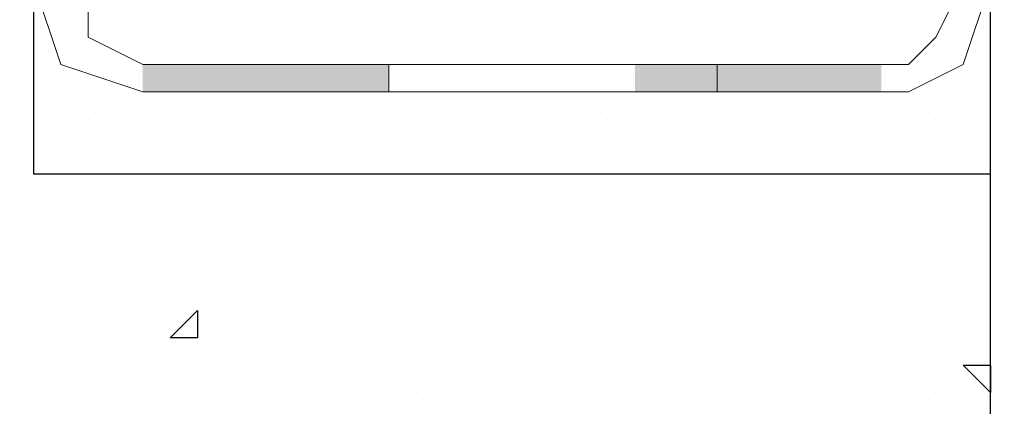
# Model space of a CAD drawing. Header units: metres. Extents: x 5.7 to 89.8, y 4 to 63.5.
# Tile 410 of 475: x 65.808 to 66.155, y 49.506 to 49.642. Entities that reach past the tile are written whole.
import ezdxf

# ---------------------------------------------------------------- set-up
doc = ezdxf.new("R2010")
doc.units = ezdxf.units.M
doc.header["$MEASUREMENT"] = 0
for name, color, linetype in [('PDF17_hatch', 7, 'Continuous'), ('PDF17_hatch-borshi', 7, 'Continuous'), ('PDF17_Isogam', 7, 'Continuous'), ('PDF17_kaff', 7, 'Continuous'), ('PDF17_wall', 7, 'Continuous')]:
    doc.layers.add(name, color=color, linetype=linetype)

msp = doc.modelspace()

# ---------------------------------------------------------------- linework, layer by layer
at = {"layer": 'PDF17_hatch', "lineweight": 25}
for points in [[(66.00582, 49.58784), (66.00582, 49.58784)], [(65.94804, 49.57821), (65.94804, 49.57821)], [(66.10214, 49.57821), (66.10214, 49.57821)], [(65.85172, 49.56858), (65.85172, 49.56858)], [(65.89025, 49.56858), (65.89025, 49.56858)], [(66.05398, 49.56858), (66.05398, 49.56858)], [(65.93841, 49.55894), (65.93841, 49.55894)], [(65.86136, 49.54931), (65.86136, 49.54931)], [(65.86136, 49.54931), (65.86136, 49.54931)], [(65.95767, 49.54931), (65.95767, 49.54931)], [(66.06361, 49.54931), (66.06361, 49.54931)], [(65.8132, 49.53968), (65.8132, 49.53968)], [(66.14066, 49.53968), (66.14066, 49.53968)], [(66.04435, 49.53005), (66.04435, 49.53005)], [(65.94804, 49.51079), (65.94804, 49.51079)], [(66.13103, 49.51079), (66.13103, 49.51079)]]:
    msp.add_lwpolyline(points, dxfattribs=at)
for points in [[(65.87099, 49.53968), (65.87099, 49.53005), (65.86136, 49.53005)], [(66.15029, 49.52042), (66.15029, 49.51079), (66.14066, 49.52042)]]:
    msp.add_lwpolyline(points, close=True, dxfattribs=at)
at = {"layer": 'PDF17_hatch-borshi', "lineweight": 18}
for points in [[(65.82283, 49.63599), (65.82283, 49.63599)], [(65.83246, 49.63599), (65.83246, 49.63599)], [(65.83246, 49.63599), (65.83246, 49.63599)], [(65.84209, 49.63599), (65.84209, 49.63599)], [(65.84209, 49.63599), (65.84209, 49.63599)], [(65.84209, 49.63599), (65.84209, 49.63599)], [(65.85172, 49.63599), (65.85172, 49.63599)], [(65.85172, 49.63599), (65.85172, 49.63599)], [(65.85172, 49.63599), (65.85172, 49.63599)], [(65.85172, 49.63599), (65.85172, 49.63599)], [(65.85172, 49.63599), (65.85172, 49.63599)], [(65.86136, 49.63599), (65.86136, 49.63599)], [(65.86136, 49.63599), (65.86136, 49.63599)], [(65.86136, 49.63599), (65.86136, 49.63599)], [(65.86136, 49.63599), (65.86136, 49.63599)], [(65.87099, 49.63599), (65.87099, 49.63599)], [(65.87099, 49.63599), (65.87099, 49.63599)], [(65.88062, 49.63599), (65.88062, 49.63599)], [(65.88062, 49.63599), (65.88062, 49.63599)], [(65.88062, 49.63599), (65.88062, 49.63599)], [(65.89025, 49.63599), (65.89025, 49.63599)], [(65.89025, 49.63599), (65.89025, 49.63599)], [(65.89988, 49.63599), (65.89988, 49.63599)], [(65.89988, 49.63599), (65.89988, 49.63599)], [(65.89988, 49.63599), (65.89988, 49.63599)], [(65.89988, 49.63599), (65.89988, 49.63599)], [(65.90951, 49.63599), (65.90951, 49.63599)], [(65.90951, 49.63599), (65.90951, 49.63599)], [(65.90951, 49.63599), (65.90951, 49.63599)], [(65.90951, 49.63599), (65.90951, 49.63599)], [(65.91914, 49.63599), (65.91914, 49.63599)], [(65.91914, 49.63599), (65.91914, 49.63599)], [(65.91914, 49.63599), (65.91914, 49.63599)], [(65.91914, 49.63599), (65.91914, 49.63599)], [(65.92877, 49.63599), (65.92877, 49.63599)], [(65.92877, 49.63599), (65.92877, 49.63599)], [(65.92877, 49.63599), (65.92877, 49.63599)], [(65.93841, 49.63599), (65.93841, 49.63599)], [(65.93841, 49.63599), (65.93841, 49.63599)], [(65.93841, 49.63599), (65.93841, 49.63599)], [(65.94804, 49.63599), (65.94804, 49.63599)], [(65.94804, 49.63599), (65.94804, 49.63599)], [(65.94804, 49.63599), (65.94804, 49.63599)], [(65.95767, 49.63599), (65.95767, 49.63599)], [(65.95767, 49.63599), (65.95767, 49.63599)], [(65.95767, 49.63599), (65.95767, 49.63599)], [(65.9673, 49.63599), (65.9673, 49.63599)], [(65.9673, 49.63599), (65.9673, 49.63599)], [(65.9673, 49.63599), (65.9673, 49.63599)], [(65.9673, 49.63599), (65.9673, 49.63599)], [(65.97693, 49.63599), (65.97693, 49.63599)], [(65.97693, 49.63599), (65.97693, 49.63599)], [(65.97693, 49.63599), (65.97693, 49.63599)], [(65.98656, 49.63599), (65.98656, 49.63599)], [(65.98656, 49.63599), (65.98656, 49.63599)], [(65.98656, 49.63599), (65.98656, 49.63599)], [(65.99619, 49.63599), (65.99619, 49.63599)], [(65.99619, 49.63599), (65.99619, 49.63599)], [(65.99619, 49.63599), (65.99619, 49.63599)], [(66.00582, 49.63599), (66.00582, 49.63599)], [(66.00582, 49.63599), (66.00582, 49.63599)], [(66.00582, 49.63599), (66.00582, 49.63599)], [(66.01546, 49.63599), (66.01546, 49.63599)], [(66.01546, 49.63599), (66.01546, 49.63599)], [(66.02509, 49.63599), (66.02509, 49.63599)], [(66.02509, 49.63599), (66.02509, 49.63599)], [(66.02509, 49.63599), (66.02509, 49.63599)], [(66.02509, 49.63599), (66.02509, 49.63599)], [(66.03472, 49.63599), (66.03472, 49.63599)], [(66.03472, 49.63599), (66.03472, 49.63599)], [(66.03472, 49.63599), (66.03472, 49.63599)], [(66.04435, 49.63599), (66.04435, 49.63599)], [(66.04435, 49.63599), (66.04435, 49.63599)], [(66.04435, 49.63599), (66.04435, 49.63599)], [(66.05398, 49.63599), (66.05398, 49.63599)], [(66.05398, 49.63599), (66.05398, 49.63599)], [(66.05398, 49.63599), (66.05398, 49.63599)], [(66.06361, 49.63599), (66.06361, 49.63599)], [(66.06361, 49.63599), (66.06361, 49.63599)], [(66.06361, 49.63599), (66.06361, 49.63599)], [(66.06361, 49.63599), (66.06361, 49.63599)], [(66.07324, 49.63599), (66.07324, 49.63599)], [(66.07324, 49.63599), (66.07324, 49.63599)], [(66.07324, 49.63599), (66.07324, 49.63599)], [(66.08287, 49.63599), (66.08287, 49.63599)], [(66.08287, 49.63599), (66.08287, 49.63599)], [(66.08287, 49.63599), (66.08287, 49.63599)], [(66.0925, 49.63599), (66.0925, 49.63599)], [(66.0925, 49.63599), (66.0925, 49.63599)], [(66.0925, 49.63599), (66.0925, 49.63599)], [(66.10214, 49.63599), (66.10214, 49.63599)], [(66.10214, 49.63599), (66.10214, 49.63599)], [(66.11177, 49.63599), (66.11177, 49.63599)], [(66.11177, 49.63599), (66.11177, 49.63599)], [(66.11177, 49.63599), (66.11177, 49.63599)], [(66.11177, 49.63599), (66.11177, 49.63599)], [(66.11177, 49.63599), (66.11177, 49.63599)], [(66.1214, 49.63599), (66.1214, 49.63599)], [(66.1214, 49.63599), (66.1214, 49.63599)], [(66.13103, 49.63599), (66.13103, 49.63599)], [(66.13103, 49.63599), (66.13103, 49.63599)], [(66.13103, 49.63599), (66.13103, 49.63599)], [(66.15029, 49.63599), (66.15029, 49.63599)], [(66.15029, 49.63599), (66.15029, 49.63599)], [(65.82283, 49.62636), (65.82283, 49.62636)], [(65.82283, 49.62636), (65.82283, 49.62636)], [(65.82283, 49.62636), (65.82283, 49.62636)], [(65.88062, 49.62636), (65.88062, 49.62636)], [(65.89025, 49.62636), (65.89025, 49.62636)], [(65.89988, 49.62636), (65.89988, 49.62636)], [(65.92877, 49.62636), (65.92877, 49.62636)], [(65.97693, 49.62636), (65.97693, 49.62636)], [(65.98656, 49.62636), (65.98656, 49.62636)], [(65.99619, 49.62636), (65.99619, 49.62636)], [(66.00582, 49.62636), (66.00582, 49.62636)], [(66.01546, 49.62636), (66.01546, 49.62636)], [(66.03472, 49.62636), (66.03472, 49.62636)], [(66.04435, 49.62636), (66.04435, 49.62636)], [(66.0925, 49.62636), (66.0925, 49.62636)], [(66.10214, 49.62636), (66.10214, 49.62636)], [(66.11177, 49.62636), (66.11177, 49.62636)], [(66.14066, 49.62636), (66.14066, 49.62636)], [(66.15029, 49.62636), (66.15029, 49.62636)], [(65.82283, 49.61673), (65.82283, 49.61673)], [(65.82283, 49.61673), (65.82283, 49.61673)], [(65.82283, 49.61673), (65.82283, 49.61673)], [(65.83246, 49.61673), (65.83246, 49.61673)], [(65.83246, 49.61673), (65.83246, 49.61673)], [(65.84209, 49.61673), (65.84209, 49.61673)], [(65.85172, 49.61673), (65.85172, 49.61673)], [(65.85172, 49.61673), (65.85172, 49.61673)], [(65.86136, 49.61673), (65.86136, 49.61673)], [(65.86136, 49.61673), (65.86136, 49.61673)], [(65.87099, 49.61673), (65.87099, 49.61673)], [(65.87099, 49.61673), (65.87099, 49.61673)], [(65.88062, 49.61673), (65.88062, 49.61673)], [(65.88062, 49.61673), (65.88062, 49.61673)], [(65.89025, 49.61673), (65.89025, 49.61673)], [(65.89988, 49.61673), (65.89988, 49.61673)], [(65.89988, 49.61673), (65.89988, 49.61673)], [(65.89988, 49.61673), (65.89988, 49.61673)], [(65.89988, 49.61673), (65.89988, 49.61673)], [(65.91914, 49.61673), (65.91914, 49.61673)], [(65.92877, 49.61673), (65.92877, 49.61673)], [(65.92877, 49.61673), (65.92877, 49.61673)], [(65.94804, 49.61673), (65.94804, 49.61673)], [(65.94804, 49.61673), (65.94804, 49.61673)], [(65.95767, 49.61673), (65.95767, 49.61673)], [(65.95767, 49.61673), (65.95767, 49.61673)], [(65.9673, 49.61673), (65.9673, 49.61673)], [(65.97693, 49.61673), (65.97693, 49.61673)], [(65.98656, 49.61673), (65.98656, 49.61673)], [(65.98656, 49.61673), (65.98656, 49.61673)], [(65.99619, 49.61673), (65.99619, 49.61673)], [(66.00582, 49.61673), (66.00582, 49.61673)], [(66.01546, 49.61673), (66.01546, 49.61673)], [(66.02509, 49.61673), (66.02509, 49.61673)], [(66.02509, 49.61673), (66.02509, 49.61673)], [(66.03472, 49.61673), (66.03472, 49.61673)], [(66.03472, 49.61673), (66.03472, 49.61673)], [(66.04435, 49.61673), (66.04435, 49.61673)], [(66.05398, 49.61673), (66.05398, 49.61673)], [(66.05398, 49.61673), (66.05398, 49.61673)], [(66.05398, 49.61673), (66.05398, 49.61673)], [(66.06361, 49.61673), (66.06361, 49.61673)], [(66.06361, 49.61673), (66.06361, 49.61673)], [(66.06361, 49.61673), (66.06361, 49.61673)], [(66.07324, 49.61673), (66.07324, 49.61673)], [(66.08287, 49.61673), (66.08287, 49.61673)], [(66.08287, 49.61673), (66.08287, 49.61673)], [(66.0925, 49.61673), (66.0925, 49.61673)], [(66.0925, 49.61673), (66.0925, 49.61673)], [(66.10214, 49.61673), (66.10214, 49.61673)], [(66.10214, 49.61673), (66.10214, 49.61673)], [(66.11177, 49.61673), (66.11177, 49.61673)], [(66.1214, 49.61673), (66.1214, 49.61673)], [(66.13103, 49.61673), (66.13103, 49.61673)], [(66.14066, 49.61673), (66.14066, 49.61673)], [(66.15029, 49.61673), (66.15029, 49.61673)], [(65.82283, 49.6071), (65.82283, 49.6071)], [(65.82283, 49.6071), (65.82283, 49.6071)], [(65.83246, 49.6071), (65.83246, 49.6071)], [(65.83246, 49.6071), (65.83246, 49.6071)], [(65.83246, 49.6071), (65.83246, 49.6071)], [(65.84209, 49.6071), (65.84209, 49.6071)], [(65.84209, 49.6071), (65.84209, 49.6071)], [(65.84209, 49.6071), (65.84209, 49.6071)], [(65.85172, 49.6071), (65.85172, 49.6071)], [(65.86136, 49.6071), (65.86136, 49.6071)], [(65.86136, 49.6071), (65.86136, 49.6071)], [(65.87099, 49.6071), (65.87099, 49.6071)], [(65.89025, 49.6071), (65.89025, 49.6071)], [(65.89025, 49.6071), (65.89025, 49.6071)], [(65.90951, 49.6071), (65.90951, 49.6071)], [(65.90951, 49.6071), (65.90951, 49.6071)], [(65.91914, 49.6071), (65.91914, 49.6071)], [(65.92877, 49.6071), (65.92877, 49.6071)], [(65.92877, 49.6071), (65.92877, 49.6071)], [(65.93841, 49.6071), (65.93841, 49.6071)], [(65.93841, 49.6071), (65.93841, 49.6071)], [(65.95767, 49.6071), (65.95767, 49.6071)], [(65.95767, 49.6071), (65.95767, 49.6071)], [(65.9673, 49.6071), (65.9673, 49.6071)], [(65.9673, 49.6071), (65.9673, 49.6071)], [(65.9673, 49.6071), (65.9673, 49.6071)], [(65.97693, 49.6071), (65.97693, 49.6071)], [(65.97693, 49.6071), (65.97693, 49.6071)], [(65.97693, 49.6071), (65.97693, 49.6071)], [(65.98656, 49.6071), (65.98656, 49.6071)], [(65.99619, 49.6071), (65.99619, 49.6071)], [(65.99619, 49.6071), (65.99619, 49.6071)], [(66.00582, 49.6071), (66.00582, 49.6071)], [(66.00582, 49.6071), (66.00582, 49.6071)], [(66.00582, 49.6071), (66.00582, 49.6071)], [(66.01546, 49.6071), (66.01546, 49.6071)], [(66.02509, 49.6071), (66.02509, 49.6071)], [(66.02509, 49.6071), (66.02509, 49.6071)], [(66.02509, 49.6071), (66.02509, 49.6071)], [(66.03472, 49.6071), (66.03472, 49.6071)], [(66.04435, 49.6071), (66.04435, 49.6071)], [(66.04435, 49.6071), (66.04435, 49.6071)], [(66.04435, 49.6071), (66.04435, 49.6071)], [(66.07324, 49.6071), (66.07324, 49.6071)], [(66.07324, 49.6071), (66.07324, 49.6071)], [(66.07324, 49.6071), (66.07324, 49.6071)], [(66.0925, 49.6071), (66.0925, 49.6071)], [(66.10214, 49.6071), (66.10214, 49.6071)], [(66.10214, 49.6071), (66.10214, 49.6071)], [(66.11177, 49.6071), (66.11177, 49.6071)], [(66.13103, 49.6071), (66.13103, 49.6071)], [(66.13103, 49.6071), (66.13103, 49.6071)], [(66.14066, 49.6071), (66.14066, 49.6071)], [(66.14066, 49.6071), (66.14066, 49.6071)], [(66.14066, 49.6071), (66.14066, 49.6071)], [(65.82283, 49.59747), (65.82283, 49.59747)], [(65.83246, 49.59747), (65.83246, 49.59747)], [(65.83246, 49.59747), (65.83246, 49.59747)], [(65.84209, 49.59747), (65.84209, 49.59747)], [(65.85172, 49.59747), (65.85172, 49.59747)], [(65.85172, 49.59747), (65.85172, 49.59747)], [(65.88062, 49.59747), (65.88062, 49.59747)], [(65.88062, 49.59747), (65.88062, 49.59747)], [(65.88062, 49.59747), (65.88062, 49.59747)], [(65.88062, 49.59747), (65.88062, 49.59747)], [(65.89025, 49.59747), (65.89025, 49.59747)], [(65.89988, 49.59747), (65.89988, 49.59747)], [(65.89988, 49.59747), (65.89988, 49.59747)], [(65.90951, 49.59747), (65.90951, 49.59747)], [(65.90951, 49.59747), (65.90951, 49.59747)], [(65.91914, 49.59747), (65.91914, 49.59747)], [(65.91914, 49.59747), (65.91914, 49.59747)], [(65.92877, 49.59747), (65.92877, 49.59747)], [(65.92877, 49.59747), (65.92877, 49.59747)], [(65.93841, 49.59747), (65.93841, 49.59747)], [(65.93841, 49.59747), (65.93841, 49.59747)], [(65.94804, 49.59747), (65.94804, 49.59747)], [(65.94804, 49.59747), (65.94804, 49.59747)], [(65.94804, 49.59747), (65.94804, 49.59747)], [(65.95767, 49.59747), (65.95767, 49.59747)], [(65.9673, 49.59747), (65.9673, 49.59747)], [(65.97693, 49.59747), (65.97693, 49.59747)], [(65.98656, 49.59747), (65.98656, 49.59747)], [(65.98656, 49.59747), (65.98656, 49.59747)], [(65.98656, 49.59747), (65.98656, 49.59747)], [(66.01546, 49.59747), (66.01546, 49.59747)], [(66.01546, 49.59747), (66.01546, 49.59747)], [(66.01546, 49.59747), (66.01546, 49.59747)], [(66.02509, 49.59747), (66.02509, 49.59747)], [(66.03472, 49.59747), (66.03472, 49.59747)], [(66.03472, 49.59747), (66.03472, 49.59747)], [(66.04435, 49.59747), (66.04435, 49.59747)], [(66.04435, 49.59747), (66.04435, 49.59747)], [(66.05398, 49.59747), (66.05398, 49.59747)], [(66.05398, 49.59747), (66.05398, 49.59747)], [(66.05398, 49.59747), (66.05398, 49.59747)], [(66.06361, 49.59747), (66.06361, 49.59747)], [(66.06361, 49.59747), (66.06361, 49.59747)], [(66.07324, 49.59747), (66.07324, 49.59747)], [(66.07324, 49.59747), (66.07324, 49.59747)], [(66.08287, 49.59747), (66.08287, 49.59747)], [(66.08287, 49.59747), (66.08287, 49.59747)], [(66.08287, 49.59747), (66.08287, 49.59747)], [(66.0925, 49.59747), (66.0925, 49.59747)], [(66.0925, 49.59747), (66.0925, 49.59747)], [(66.0925, 49.59747), (66.0925, 49.59747)], [(66.10214, 49.59747), (66.10214, 49.59747)], [(66.10214, 49.59747), (66.10214, 49.59747)], [(66.11177, 49.59747), (66.11177, 49.59747)], [(66.11177, 49.59747), (66.11177, 49.59747)], [(66.1214, 49.59747), (66.1214, 49.59747)], [(66.1214, 49.59747), (66.1214, 49.59747)], [(66.1214, 49.59747), (66.1214, 49.59747)], [(66.1214, 49.59747), (66.1214, 49.59747)], [(66.14066, 49.59747), (66.14066, 49.59747)], [(66.15029, 49.59747), (66.15029, 49.59747)], [(66.15029, 49.59747), (66.15029, 49.59747)], [(66.15029, 49.59747), (66.15029, 49.59747)], [(65.82283, 49.58784), (65.82283, 49.58784)], [(65.82283, 49.58784), (65.82283, 49.58784)], [(65.84209, 49.58784), (65.84209, 49.58784)], [(65.84209, 49.58784), (65.84209, 49.58784)], [(65.85172, 49.58784), (65.85172, 49.58784)], [(65.85172, 49.58784), (65.85172, 49.58784)], [(65.86136, 49.58784), (65.86136, 49.58784)], [(65.87099, 49.58784), (65.87099, 49.58784)], [(65.87099, 49.58784), (65.87099, 49.58784)], [(65.88062, 49.58784), (65.88062, 49.58784)], [(65.89025, 49.58784), (65.89025, 49.58784)], [(65.89025, 49.58784), (65.89025, 49.58784)], [(65.90951, 49.58784), (65.90951, 49.58784)], [(65.91914, 49.58784), (65.91914, 49.58784)], [(65.92877, 49.58784), (65.92877, 49.58784)], [(65.93841, 49.58784), (65.93841, 49.58784)], [(65.95767, 49.58784), (65.95767, 49.58784)], [(65.95767, 49.58784), (65.95767, 49.58784)], [(65.97693, 49.58784), (65.97693, 49.58784)], [(65.99619, 49.58784), (65.99619, 49.58784)], [(66.00582, 49.58784), (66.00582, 49.58784)], [(66.01546, 49.58784), (66.01546, 49.58784)], [(66.02509, 49.58784), (66.02509, 49.58784)], [(66.02509, 49.58784), (66.02509, 49.58784)], [(66.03472, 49.58784), (66.03472, 49.58784)], [(66.04435, 49.58784), (66.04435, 49.58784)], [(66.04435, 49.58784), (66.04435, 49.58784)], [(66.07324, 49.58784), (66.07324, 49.58784)], [(66.0925, 49.58784), (66.0925, 49.58784)], [(66.0925, 49.58784), (66.0925, 49.58784)], [(66.15029, 49.53005), (66.15029, 49.53005)]]:
    msp.add_lwpolyline(points, dxfattribs=at)
at = {"layer": 'PDF17_Isogam', "lineweight": 13}
for points in [[(65.8132, 49.75157), (65.8132, 49.7612), (65.8132, 49.77083), (65.79394, 49.78046), (64.11811, 49.78046), (64.11811, 49.79009), (65.79394, 49.79009), (65.82283, 49.78046), (65.83246, 49.7612), (65.83246, 49.65526), (65.83246, 49.63599), (65.85172, 49.62636), (66.1214, 49.62636), (66.13103, 49.63599), (66.14066, 49.65526), (66.14066, 49.7612), (66.15029, 49.78046), (66.16955, 49.79009), (66.43923, 49.79009), (66.46812, 49.78046), (66.47775, 49.75157)], [(65.83246, 49.65526), (65.8132, 49.65526), (65.82283, 49.62636), (65.85172, 49.61673), (66.1214, 49.61673), (66.14066, 49.62636), (66.15029, 49.65526), (66.14066, 49.65526)], [(65.93841, 49.62636), (65.93841, 49.61673)], [(66.05398, 49.62636), (66.05398, 49.61673)]]:
    msp.add_lwpolyline(points, dxfattribs=at)
at = {"layer": 'PDF17_Isogam', "transparency": 33554559}
for points in [[(65.85172, 49.61673), (65.93841, 49.61673), (65.85172, 49.62636)], [(65.93841, 49.61673), (65.85172, 49.62636), (65.93841, 49.62636)], [(66.02509, 49.61673), (66.11177, 49.61673), (66.02509, 49.62636)], [(66.11177, 49.61673), (66.02509, 49.62636), (66.11177, 49.62636)]]:
    msp.add_solid(points, dxfattribs=at)
at = {"layer": 'PDF17_kaff', "lineweight": 30}
msp.add_lwpolyline([(64.41668, 49.75157), (65.8132, 49.75157), (65.8132, 49.58784), (66.15029, 49.58784)], dxfattribs=at)
at = {"layer": 'PDF17_wall', "lineweight": 25}
msp.add_lwpolyline([(65.83246, 48.47062), (65.83246, 48.78845), (66.15029, 48.78845), (66.15029, 49.75157), (66.47775, 49.75157), (66.47775, 48.78845), (70.7829, 48.78845), (70.7829, 49.75157), (71.10073, 49.75157), (71.10073, 48.78845), (71.42819, 48.78845), (71.42819, 48.47062)], dxfattribs=at)

doc.saveas('drawing.dxf')
